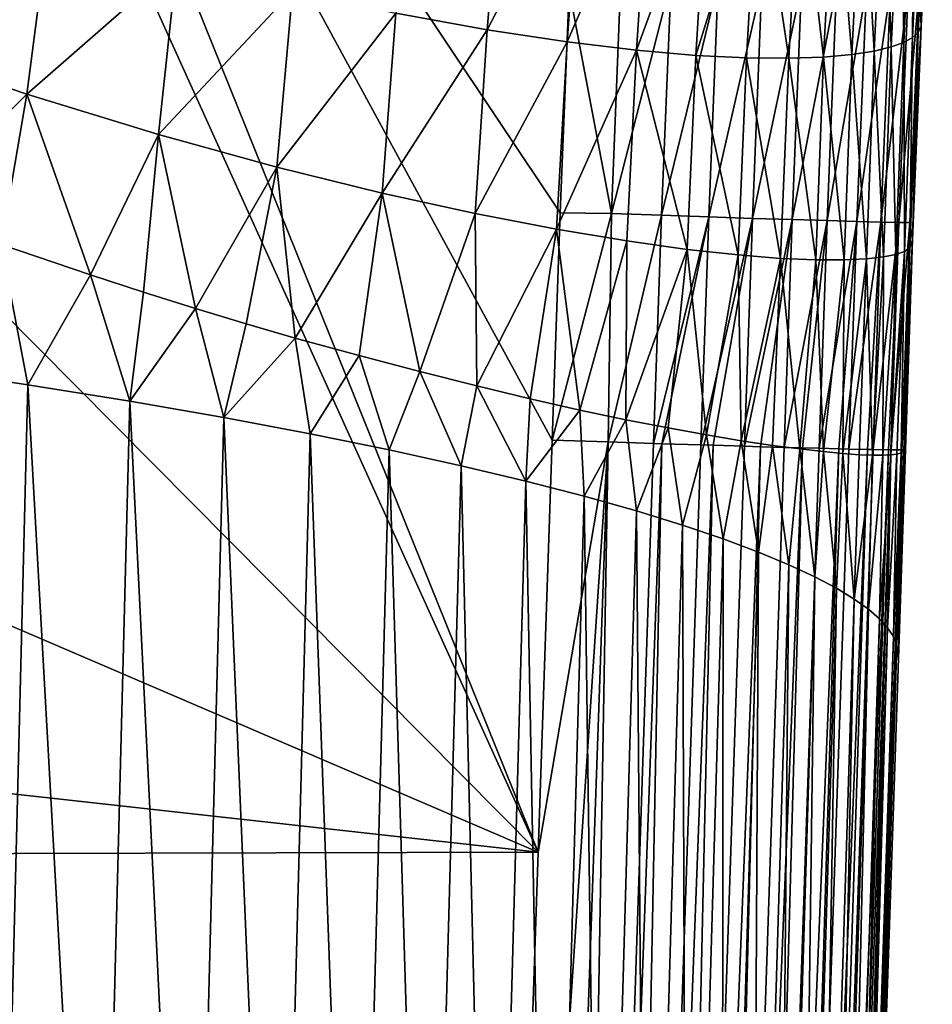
# Model space of a CAD drawing. Header units: metres. Extents: x -105 to 105, y -68 to 103.
# Tile 307 of 416: x 21.4 to 23.98, y 24.5 to 27.29. Entities that reach past the tile are written whole.
import ezdxf

# ---------------------------------------------------------------- set-up
doc = ezdxf.new("R2010")
doc.units = ezdxf.units.M
doc.layers.add('solid_FIT-BATH-150_SW0001_01', color=7, linetype='CONTINUOUS')

msp = doc.modelspace()

# ---------------------------------------------------------------- linework, layer by layer
at = {"layer": 'solid_FIT-BATH-150_SW0001_01'}
for points in [[(22.869093, 24.93479, 16.119249), (20.930634, 29.738598, 16.147215), (20.785593, 29.53274, 16.14599)], [(22.931137, 26.744972, 16.131397), (20.930634, 29.738598, 16.147215), (22.908367, 26.101393, 16.127209)], [(22.869093, 24.93479, 16.119249), (22.908367, 26.101393, 16.127209), (20.930634, 29.738598, 16.147215)], [(22.956717, 27.376577, 16.13537), (20.930634, 29.738598, 16.147215), (22.931137, 26.744972, 16.131397)], [(22.869093, 24.93479, 16.119249), (20.785593, 29.53274, 16.14599), (19.707029, 28.124168, 16.137243)], [(22.869093, 24.93479, 16.119249), (19.707029, 28.124168, 16.137243), (18.534935, 26.795042, 16.128386)], [(23.947731, 27.376789, 15.278072), (23.953144, 27.273638, 15.130252), (23.984823, 27.907585, 15.134594)], [(23.953144, 27.273638, 15.130252), (23.974792, 27.876652, 13.668803), (23.984823, 27.907585, 15.134594)], [(23.92872, 27.241077, 12.226624), (23.933331, 27.839828, 10.750888), (23.958452, 27.858036, 12.204287)], [(23.944452, 27.255835, 13.678863), (23.92872, 27.241077, 12.226624), (23.958452, 27.858036, 12.204287)], [(23.944452, 27.255835, 13.678863), (23.958452, 27.858036, 12.204287), (23.974792, 27.876652, 13.668803)], [(23.953144, 27.273638, 15.130252), (23.944452, 27.255835, 13.678863), (23.974792, 27.876652, 13.668803)], [(23.903997, 27.227329, 10.783405), (23.897633, 27.822065, 9.31851), (23.933331, 27.839828, 10.750888)], [(23.92872, 27.241077, 12.226624), (23.903997, 27.227329, 10.783405), (23.933331, 27.839828, 10.750888)], [(22.72415, 27.263184, -2.313552), (22.465532, 27.309942, -3.485128), (22.768942, 27.802252, -2.358384)], [(22.72415, 27.263184, -2.313552), (22.768942, 27.802252, -2.358384), (22.991331, 27.77783, -1.163221)], [(23.820103, 27.202976, 7.962429), (23.786875, 27.788826, 6.544159), (23.849489, 27.80485, 7.915802)], [(23.868422, 27.214605, 9.359049), (23.820103, 27.202976, 7.962429), (23.849489, 27.80485, 7.915802)], [(23.868422, 27.214605, 9.359049), (23.849489, 27.80485, 7.915802), (23.897633, 27.822065, 9.31851)], [(23.903997, 27.227329, 10.783405), (23.868422, 27.214605, 9.359049), (23.897633, 27.822065, 9.31851)], [(22.950701, 27.229136, -1.113017), (22.72415, 27.263184, -2.313552), (22.991331, 27.77783, -1.163221)], [(22.950701, 27.229136, -1.113017), (22.991331, 27.77783, -1.163221), (23.184475, 27.763321, 0.060152)], [(23.677076, 27.185877, 5.2546), (23.609886, 27.764435, 3.881032), (23.70768, 27.775019, 5.200213)], [(23.757019, 27.193066, 6.595291), (23.677076, 27.185877, 5.2546), (23.70768, 27.775019, 5.200213)], [(23.757019, 27.193066, 6.595291), (23.70768, 27.775019, 5.200213), (23.786875, 27.788826, 6.544159)], [(23.820103, 27.202976, 7.962429), (23.757019, 27.193066, 6.595291), (23.786875, 27.788826, 6.544159)], [(23.147062, 27.205538, 0.11426), (22.950701, 27.229136, -1.113017), (23.184475, 27.763321, 0.060152)], [(23.147062, 27.205538, 0.11426), (23.184475, 27.763321, 0.060152), (23.350491, 27.757221, 1.309917)], [(23.315536, 27.190866, 1.366384), (23.147062, 27.205538, 0.11426), (23.350491, 27.757221, 1.309917)], [(23.315536, 27.190866, 1.366384), (23.350491, 27.757221, 1.309917), (23.491539, 27.758083, 2.584246)], [(23.45846, 27.183651, 2.641466), (23.315536, 27.190866, 1.366384), (23.491539, 27.758083, 2.584246)], [(23.578228, 27.182405, 3.937498), (23.45846, 27.183651, 2.641466), (23.491539, 27.758083, 2.584246)], [(23.578228, 27.182405, 3.937498), (23.491539, 27.758083, 2.584246), (23.609886, 27.764435, 3.881032)], [(23.677076, 27.185877, 5.2546), (23.578228, 27.182405, 3.937498), (23.609886, 27.764435, 3.881032)], [(21.012203, 27.219833, -7.845827), (21.083334, 27.67919, -7.830165), (21.481745, 27.554108, -6.801373)], [(21.421148, 27.080919, -6.807315), (21.012203, 27.219833, -7.845827), (21.481745, 27.554108, -6.801373)], [(21.421148, 27.080919, -6.807315), (21.481745, 27.554108, -6.801373), (21.84564, 27.452673, -5.731555)], [(21.793962, 26.966595, -5.727903), (21.421148, 27.080919, -6.807315), (21.84564, 27.452673, -5.731555)], [(21.793962, 26.966595, -5.727903), (21.84564, 27.452673, -5.731555), (22.173231, 27.37219, -4.625253)], [(23.076124, 26.742987, 16.121042), (23.103146, 27.409933, 16.125235), (22.956717, 27.376577, 16.13537)], [(23.245134, 27.403675, 16.093895), (23.103146, 27.409933, 16.125235), (23.076124, 26.742987, 16.121042)], [(23.218134, 26.737978, 16.089718), (23.245134, 27.403675, 16.093895), (23.076124, 26.742987, 16.121042)], [(23.378763, 27.397917, 16.043171), (23.245134, 27.403675, 16.093895), (23.218134, 26.737978, 16.089718)], [(23.351784, 26.7334, 16.039015), (23.378763, 27.397917, 16.043171), (23.218134, 26.737978, 16.089718)], [(23.502455, 27.392721, 15.974642), (23.378763, 27.397917, 16.043171), (23.351784, 26.7334, 16.039015)], [(23.475496, 26.729301, 15.970511), (23.502455, 27.392721, 15.974642), (23.351784, 26.7334, 16.039015)], [(23.614634, 27.388147, 15.889889), (23.502455, 27.392721, 15.974642), (23.475496, 26.729301, 15.970511)], [(23.587698, 26.725727, 15.885788), (23.614634, 27.388147, 15.889889), (23.475496, 26.729301, 15.970511)], [(23.713726, 27.384258, 15.790492), (23.614634, 27.388147, 15.889889), (23.587698, 26.725727, 15.885788)], [(23.686813, 26.722727, 15.786422), (23.713726, 27.384258, 15.790492), (23.587698, 26.725727, 15.885788)], [(23.798157, 27.381117, 15.678032), (23.713726, 27.384258, 15.790492), (23.686813, 26.722727, 15.786422)], [(23.771269, 26.720348, 15.673994), (23.798157, 27.381117, 15.678032), (23.686813, 26.722727, 15.786422)], [(23.866352, 27.378784, 15.554089), (23.798157, 27.381117, 15.678032), (23.771269, 26.720348, 15.673994)], [(23.839487, 26.718639, 15.550083), (23.866352, 27.378784, 15.554089), (23.771269, 26.720348, 15.673994)], [(23.916735, 27.377321, 15.420242), (23.866352, 27.378784, 15.554089), (23.839487, 26.718639, 15.550083)], [(22.128942, 26.874037, -4.612452), (21.793962, 26.966595, -5.727903), (22.173231, 27.37219, -4.625253)], [(22.128942, 26.874037, -4.612452), (22.173231, 27.37219, -4.625253), (22.465532, 27.309942, -3.485128)], [(23.076124, 26.742987, 16.121042), (22.956717, 27.376577, 16.13537), (22.931137, 26.744972, 16.131397)], [(23.889894, 26.717646, 15.416268), (23.916735, 27.377321, 15.420242), (23.839487, 26.718639, 15.550083)], [(23.889894, 26.717646, 15.416268), (23.947731, 27.376789, 15.278072), (23.916735, 27.377321, 15.420242)], [(23.889894, 26.717646, 15.416268), (23.920916, 26.717415, 15.274129), (23.947731, 27.376789, 15.278072)], [(23.947731, 27.376789, 15.278072), (23.920916, 26.717415, 15.274129), (23.953144, 27.273638, 15.130252)], [(22.427242, 26.800426, -3.463917), (22.128942, 26.874037, -4.612452), (22.465532, 27.309942, -3.485128)], [(22.427242, 26.800426, -3.463917), (22.465532, 27.309942, -3.485128), (22.72415, 27.263184, -2.313552)], [(23.920916, 26.717415, 15.274129), (23.950943, 27.222956, 15.129896), (23.953144, 27.273638, 15.130252)], [(23.92918, 26.668438, 15.12594), (23.944452, 27.255835, 13.678863), (23.953144, 27.273638, 15.130252)], [(23.950943, 27.222956, 15.129896), (23.92918, 26.668438, 15.12594), (23.953144, 27.273638, 15.130252)], [(22.690615, 26.742926, -2.284918), (22.427242, 26.800426, -3.463917), (22.72415, 27.263184, -2.313552)], [(22.690615, 26.742926, -2.284918), (22.72415, 27.263184, -2.313552), (22.950701, 27.229136, -1.113017)], [(23.905766, 26.635361, 12.245753), (23.903997, 27.227329, 10.783405), (23.92872, 27.241077, 12.226624)], [(23.920858, 26.64547, 13.687125), (23.905766, 26.635361, 12.245753), (23.92872, 27.241077, 12.226624)], [(23.920858, 26.64547, 13.687125), (23.92872, 27.241077, 12.226624), (23.944452, 27.255835, 13.678863)], [(23.92918, 26.668438, 15.12594), (23.920858, 26.64547, 13.687125), (23.944452, 27.255835, 13.678863)], [(21.421148, 27.080919, -6.807315), (21.087952, 26.749506, -7.567506), (21.012203, 27.219833, -7.845827)], [(22.920818, 26.698685, -1.078129), (22.690615, 26.742926, -2.284918), (22.950701, 27.229136, -1.113017)], [(22.920818, 26.698685, -1.078129), (22.950701, 27.229136, -1.113017), (23.147062, 27.205538, 0.11426)], [(23.846361, 26.619923, 9.393977), (23.820103, 27.202976, 7.962429), (23.868422, 27.214605, 9.359049)], [(23.881573, 26.626848, 10.811455), (23.846361, 26.619923, 9.393977), (23.868422, 27.214605, 9.359049)], [(23.881573, 26.626848, 10.811455), (23.868422, 27.214605, 9.359049), (23.903997, 27.227329, 10.783405)], [(23.905766, 26.635361, 12.245753), (23.881573, 26.626848, 10.811455), (23.903997, 27.227329, 10.783405)], [(23.920916, 26.717415, 15.274129), (23.92918, 26.668438, 15.12594), (23.950943, 27.222956, 15.129896)], [(23.119905, 26.665403, 0.154085), (22.920818, 26.698685, -1.078129), (23.147062, 27.205538, 0.11426)], [(23.29035, 26.641535, 1.409738), (23.119905, 26.665403, 0.154085), (23.147062, 27.205538, 0.11426)], [(23.29035, 26.641535, 1.409738), (23.147062, 27.205538, 0.11426), (23.315536, 27.190866, 1.366384)], [(23.434664, 26.625586, 2.686864), (23.29035, 26.641535, 1.409738), (23.315536, 27.190866, 1.366384)], [(23.434664, 26.625586, 2.686864), (23.315536, 27.190866, 1.366384), (23.45846, 27.183651, 2.641466)], [(23.555374, 26.616064, 3.983503), (23.434664, 26.625586, 2.686864), (23.45846, 27.183651, 2.641466)], [(23.555374, 26.616064, 3.983503), (23.45846, 27.183651, 2.641466), (23.578228, 27.182405, 3.937498)], [(23.654808, 26.611723, 5.299877), (23.578228, 27.182405, 3.937498), (23.677076, 27.185877, 5.2546)], [(23.735052, 26.611572, 6.638566), (23.654808, 26.611723, 5.299877), (23.677076, 27.185877, 5.2546)], [(23.735052, 26.611572, 6.638566), (23.677076, 27.185877, 5.2546), (23.757019, 27.193066, 6.595291)], [(23.798199, 26.614632, 8.002343), (23.735052, 26.611572, 6.638566), (23.757019, 27.193066, 6.595291)], [(23.798199, 26.614632, 8.002343), (23.757019, 27.193066, 6.595291), (23.820103, 27.202976, 7.962429)], [(23.846361, 26.619923, 9.393977), (23.798199, 26.614632, 8.002343), (23.820103, 27.202976, 7.962429)], [(23.654808, 26.611723, 5.299877), (23.555374, 26.616064, 3.983503), (23.578228, 27.182405, 3.937498)], [(21.421148, 27.080919, -6.807315), (21.3484, 26.655401, -6.904116), (21.087952, 26.749506, -7.567506)], [(21.421148, 27.080919, -6.807315), (21.600718, 26.569344, -6.203767), (21.3484, 26.655401, -6.904116)], [(21.793962, 26.966595, -5.727903), (21.600718, 26.569344, -6.203767), (21.421148, 27.080919, -6.807315)], [(21.793962, 26.966595, -5.727903), (21.751669, 26.520046, -5.753147), (21.600718, 26.569344, -6.203767)], [(21.793962, 26.966595, -5.727903), (21.898758, 26.473686, -5.287957), (21.751669, 26.520046, -5.753147)], [(22.128942, 26.874037, -4.612452), (21.898758, 26.473686, -5.287957), (21.793962, 26.966595, -5.727903)], [(22.128942, 26.874037, -4.612452), (22.041714, 26.430264, -4.808018), (21.898758, 26.473686, -5.287957)], [(22.128942, 26.874037, -4.612452), (22.180277, 26.389774, -4.313164), (22.041714, 26.430264, -4.808018)], [(22.427242, 26.800426, -3.463917), (22.180277, 26.389774, -4.313164), (22.128942, 26.874037, -4.612452)], [(22.869093, 24.93479, 16.119249), (18.534935, 26.795042, 16.128386), (17.277424, 25.554745, 16.119595)], [(22.427242, 26.800426, -3.463917), (22.36179, 26.340801, -3.614031), (22.180277, 26.389774, -4.313164)], [(22.427242, 26.800426, -3.463917), (22.53347, 26.295801, -2.888876), (22.36179, 26.340801, -3.614031)], [(22.690615, 26.742926, -2.284918), (22.53347, 26.295801, -2.888876), (22.427242, 26.800426, -3.463917)], [(22.690615, 26.742926, -2.284918), (22.694992, 26.25489, -2.137258), (22.53347, 26.295801, -2.888876)], [(22.920818, 26.698685, -1.078129), (22.694992, 26.25489, -2.137258), (22.690615, 26.742926, -2.284918)], [(23.076124, 26.742987, 16.121042), (22.931137, 26.744972, 16.131397), (22.908367, 26.101393, 16.127209)], [(23.066544, 26.096119, 16.114872), (23.076124, 26.742987, 16.121042), (22.908367, 26.101393, 16.127209)], [(23.218134, 26.737978, 16.089718), (23.076124, 26.742987, 16.121042), (23.066544, 26.096119, 16.114872)], [(23.195377, 26.091953, 16.085583), (23.218134, 26.737978, 16.089718), (23.066544, 26.096119, 16.114872)], [(23.351784, 26.7334, 16.039015), (23.218134, 26.737978, 16.089718), (23.195377, 26.091953, 16.085583)], [(23.351784, 26.7334, 16.039015), (23.195377, 26.091953, 16.085583), (23.219259, 26.091196, 16.078121)], [(23.329002, 26.087769, 16.034937), (23.351784, 26.7334, 16.039015), (23.219259, 26.091196, 16.078121)], [(23.475496, 26.729301, 15.970511), (23.351784, 26.7334, 16.039015), (23.329002, 26.087769, 16.034937)], [(23.475496, 26.729301, 15.970511), (23.329002, 26.087769, 16.034937), (23.36396, 26.086699, 16.017883)], [(23.452742, 26.084036, 15.96648), (23.475496, 26.729301, 15.970511), (23.36396, 26.086699, 16.017883)], [(23.587698, 26.725727, 15.885788), (23.475496, 26.729301, 15.970511), (23.452742, 26.084036, 15.96648)], [(23.587698, 26.725727, 15.885788), (23.452742, 26.084036, 15.96648), (23.49791, 26.082714, 15.935342)], [(23.56497, 26.080801, 15.88181), (23.587698, 26.725727, 15.885788), (23.49791, 26.082714, 15.935342)], [(23.686813, 26.722727, 15.786422), (23.587698, 26.725727, 15.885788), (23.56497, 26.080801, 15.88181)], [(23.686813, 26.722727, 15.786422), (23.56497, 26.080801, 15.88181), (23.617571, 26.079346, 15.832591)], [(23.664345, 26.078096, 15.782247), (23.686813, 26.722727, 15.786422), (23.617571, 26.079346, 15.832591)], [(23.771269, 26.720348, 15.673994), (23.686813, 26.722727, 15.786422), (23.664345, 26.078096, 15.782247)], [(23.771269, 26.720348, 15.673994), (23.664345, 26.078096, 15.782247), (23.719704, 26.076687, 15.712391)], [(23.748812, 26.075983, 15.66985), (23.771269, 26.720348, 15.673994), (23.719704, 26.076687, 15.712391)], [(23.839487, 26.718639, 15.550083), (23.771269, 26.720348, 15.673994), (23.748812, 26.075983, 15.66985)], [(23.839487, 26.718639, 15.550083), (23.748812, 26.075983, 15.66985), (23.801569, 26.074806, 15.577995)], [(23.81706, 26.074493, 15.545962), (23.839487, 26.718639, 15.550083), (23.801569, 26.074806, 15.577995)], [(23.889894, 26.717646, 15.416268), (23.839487, 26.718639, 15.550083), (23.81706, 26.074493, 15.545962)], [(23.889894, 26.717646, 15.416268), (23.81706, 26.074493, 15.545962), (23.861097, 26.073751, 15.432939)], [(23.867496, 26.073673, 15.412218), (23.889894, 26.717646, 15.416268), (23.861097, 26.073751, 15.432939)], [(23.867496, 26.073673, 15.412218), (23.920916, 26.717415, 15.274129), (23.889894, 26.717646, 15.416268)], [(23.898563, 26.073559, 15.2702), (23.920916, 26.717415, 15.274129), (23.867496, 26.073673, 15.412218)], [(23.920916, 26.717415, 15.274129), (23.898563, 26.073559, 15.2702), (23.92918, 26.668438, 15.12594)], [(22.920818, 26.698685, -1.078129), (22.846155, 26.21817, -1.358568), (22.694992, 26.25489, -2.137258)], [(22.920818, 26.698685, -1.078129), (22.986887, 26.186134, -0.55187), (22.846155, 26.21817, -1.358568)], [(23.119905, 26.665403, 0.154085), (22.986887, 26.186134, -0.55187), (22.920818, 26.698685, -1.078129)], [(21.3484, 26.655401, -6.904116), (21.423246, 26.258228, -6.632843), (21.111395, 26.30504, -7.428621)], [(21.3484, 26.655401, -6.904116), (21.600718, 26.569344, -6.203767), (21.423246, 26.258228, -6.632843)], [(23.119905, 26.665403, 0.154085), (23.117123, 26.159119, 0.283682), (22.986887, 26.186134, -0.55187)], [(23.29035, 26.641535, 1.409738), (23.117123, 26.159119, 0.283682), (23.119905, 26.665403, 0.154085)], [(23.898563, 26.073559, 15.2702), (23.909126, 26.074183, 15.121583), (23.92918, 26.668438, 15.12594)], [(23.92918, 26.668438, 15.12594), (23.909126, 26.074183, 15.121583), (23.904554, 26.069239, 14.106944)], [(23.92918, 26.668438, 15.12594), (23.904554, 26.069239, 14.106944), (23.920858, 26.64547, 13.687125)], [(23.29035, 26.641535, 1.409738), (23.236664, 26.136194, 1.148013), (23.117123, 26.159119, 0.283682)], [(23.29035, 26.641535, 1.409738), (23.345404, 26.116404, 2.040936), (23.236664, 26.136194, 1.148013)], [(23.434664, 26.625586, 2.686864), (23.345404, 26.116404, 2.040936), (23.29035, 26.641535, 1.409738)], [(23.434664, 26.625586, 2.686864), (23.443686, 26.099312, 2.96551), (23.345404, 26.116404, 2.040936)], [(23.555374, 26.616064, 3.983503), (23.443686, 26.099312, 2.96551), (23.434664, 26.625586, 2.686864)], [(23.881573, 26.626848, 10.811455), (23.86772, 26.059795, 11.047179), (23.844986, 26.05867, 10.019415)], [(23.881573, 26.626848, 10.811455), (23.844986, 26.05867, 10.019415), (23.846361, 26.619923, 9.393977)], [(23.905766, 26.635361, 12.245753), (23.884594, 26.061895, 12.069748), (23.86772, 26.059795, 11.047179)], [(23.905766, 26.635361, 12.245753), (23.86772, 26.059795, 11.047179), (23.881573, 26.626848, 10.811455)], [(23.905766, 26.635361, 12.245753), (23.896606, 26.065086, 13.08973), (23.884594, 26.061895, 12.069748)], [(23.920858, 26.64547, 13.687125), (23.904554, 26.069239, 14.106944), (23.896606, 26.065086, 13.08973)], [(23.920858, 26.64547, 13.687125), (23.896606, 26.065086, 13.08973), (23.905766, 26.635361, 12.245753)], [(23.555374, 26.616064, 3.983503), (23.532234, 26.086189, 3.92967), (23.443686, 26.099312, 2.96551)], [(23.555374, 26.616064, 3.983503), (23.60997, 26.07645, 4.921585), (23.532234, 26.086189, 3.92967)], [(23.654808, 26.611723, 5.299877), (23.60997, 26.07645, 4.921585), (23.555374, 26.616064, 3.983503)], [(23.654808, 26.611723, 5.299877), (23.676367, 26.069149, 5.927028), (23.60997, 26.07645, 4.921585)], [(23.735052, 26.611572, 6.638566), (23.676367, 26.069149, 5.927028), (23.654808, 26.611723, 5.299877)], [(23.735052, 26.611572, 6.638566), (23.731699, 26.063389, 6.933788), (23.676367, 26.069149, 5.927028)], [(23.798199, 26.614632, 8.002343), (23.777739, 26.059893, 7.953994), (23.731699, 26.063389, 6.933788)], [(23.798199, 26.614632, 8.002343), (23.731699, 26.063389, 6.933788), (23.735052, 26.611572, 6.638566)], [(23.798199, 26.614632, 8.002343), (23.815277, 26.058506, 8.985375), (23.777739, 26.059893, 7.953994)], [(23.846361, 26.619923, 9.393977), (23.815277, 26.058506, 8.985375), (23.798199, 26.614632, 8.002343)], [(23.846361, 26.619923, 9.393977), (23.844986, 26.05867, 10.019415), (23.815277, 26.058506, 8.985375)], [(21.600718, 26.569344, -6.203767), (21.712059, 26.211489, -5.812538), (21.423246, 26.258228, -6.632843)], [(21.600718, 26.569344, -6.203767), (21.751669, 26.520046, -5.753147), (21.712059, 26.211489, -5.812538)], [(21.751669, 26.520046, -5.753147), (21.898758, 26.473686, -5.287957), (21.712059, 26.211489, -5.812538)], [(21.898758, 26.473686, -5.287957), (21.978502, 26.164999, -4.968456), (21.712059, 26.211489, -5.812538)], [(21.898758, 26.473686, -5.287957), (22.041714, 26.430264, -4.808018), (21.978502, 26.164999, -4.968456)], [(22.041714, 26.430264, -4.808018), (22.180277, 26.389774, -4.313164), (21.978502, 26.164999, -4.968456)], [(22.180277, 26.389774, -4.313164), (22.223248, 26.118935, -4.101351), (21.978502, 26.164999, -4.968456)], [(22.180277, 26.389774, -4.313164), (22.36179, 26.340801, -3.614031), (22.223248, 26.118935, -4.101351)], [(22.36179, 26.340801, -3.614031), (22.44696, 26.073475, -3.211975), (22.223248, 26.118935, -4.101351)], [(22.36179, 26.340801, -3.614031), (22.53347, 26.295801, -2.888876), (22.44696, 26.073475, -3.211975)], [(21.111395, 26.30504, -7.428621), (21.423246, 26.258228, -6.632843), (21.334846, 22.745785, -6.215778)], [(22.53347, 26.295801, -2.888876), (22.650322, 26.028791, -2.301066), (22.44696, 26.073475, -3.211975)], [(22.53347, 26.295801, -2.888876), (22.694992, 26.25489, -2.137258), (22.650322, 26.028791, -2.301066)], [(21.423246, 26.258228, -6.632843), (21.622091, 22.700584, -5.417002), (21.334846, 22.745785, -6.215778)], [(21.423246, 26.258228, -6.632843), (21.712059, 26.211489, -5.812538), (21.622091, 22.700584, -5.417002)], [(22.694992, 26.25489, -2.137258), (22.834145, 25.985033, -1.369099), (22.650322, 26.028791, -2.301066)], [(22.694992, 26.25489, -2.137258), (22.846155, 26.21817, -1.358568), (22.834145, 25.985033, -1.369099)], [(21.712059, 26.211489, -5.812538), (21.887016, 22.655634, -4.594647), (21.622091, 22.700584, -5.417002)], [(21.712059, 26.211489, -5.812538), (21.978502, 26.164999, -4.968456), (21.887016, 22.655634, -4.594647)], [(22.846155, 26.21817, -1.358568), (22.986887, 26.186134, -0.55187), (22.834145, 25.985033, -1.369099)], [(22.986887, 26.186134, -0.55187), (22.999359, 25.942312, -0.416326), (22.834145, 25.985033, -1.369099)], [(22.986887, 26.186134, -0.55187), (23.117123, 26.159119, 0.283682), (22.999359, 25.942312, -0.416326)], [(21.978502, 26.164999, -4.968456), (22.130289, 22.611099, -3.749413), (21.887016, 22.655634, -4.594647)], [(21.978502, 26.164999, -4.968456), (22.223248, 26.118935, -4.101351), (22.130289, 22.611099, -3.749413)], [(23.117123, 26.159119, 0.283682), (23.146898, 25.900751, 0.55701), (22.999359, 25.942312, -0.416326)], [(23.117123, 26.159119, 0.283682), (23.236664, 26.136194, 1.148013), (23.146898, 25.900751, 0.55701)], [(23.236664, 26.136194, 1.148013), (23.277699, 25.860462, 1.550664), (23.146898, 25.900751, 0.55701)], [(23.236664, 26.136194, 1.148013), (23.345404, 26.116404, 2.040936), (23.277699, 25.860462, 1.550664)], [(22.223248, 26.118935, -4.101351), (22.352577, 22.567154, -2.881995), (22.130289, 22.611099, -3.749413)], [(22.223248, 26.118935, -4.101351), (22.44696, 26.073475, -3.211975), (22.352577, 22.567154, -2.881995)], [(22.746119, 21.288908, 16.091179), (22.791119, 18.243629, 16.053001), (23.066544, 26.096119, 16.114872)], [(22.869093, 24.93479, 16.119249), (22.746119, 21.288908, 16.091179), (23.066544, 26.096119, 16.114872)], [(22.932241, 18.239149, 16.021475), (23.066544, 26.096119, 16.114872), (22.791119, 18.243629, 16.053001)], [(22.869093, 24.93479, 16.119249), (23.066544, 26.096119, 16.114872), (22.908367, 26.101393, 16.127209)], [(22.932241, 18.239149, 16.021475), (23.195377, 26.091953, 16.085583), (23.066544, 26.096119, 16.114872)], [(23.345404, 26.116404, 2.040936), (23.392694, 25.821566, 2.564393), (23.277699, 25.860462, 1.550664)], [(23.345404, 26.116404, 2.040936), (23.443686, 26.099312, 2.96551), (23.392694, 25.821566, 2.564393)], [(23.443686, 26.099312, 2.96551), (23.492819, 25.784178, 3.597952), (23.392694, 25.821566, 2.564393)], [(23.443686, 26.099312, 2.96551), (23.532234, 26.086189, 3.92967), (23.492819, 25.784178, 3.597952)], [(22.44696, 26.073475, -3.211975), (22.554552, 22.52397, -1.993082), (22.352577, 22.567154, -2.881995)], [(22.44696, 26.073475, -3.211975), (22.650322, 26.028791, -2.301066), (22.554552, 22.52397, -1.993082)], [(22.932241, 18.239149, 16.021475), (23.219259, 26.091196, 16.078121), (23.195377, 26.091953, 16.085583)], [(23.065079, 18.235136, 15.970801), (23.219259, 26.091196, 16.078121), (22.932241, 18.239149, 16.021475)], [(23.065079, 18.235136, 15.970801), (23.329002, 26.087769, 16.034937), (23.219259, 26.091196, 16.078121)], [(23.065079, 18.235136, 15.970801), (23.36396, 26.086699, 16.017883), (23.329002, 26.087769, 16.034937)], [(23.18808, 18.231625, 15.902532), (23.36396, 26.086699, 16.017883), (23.065079, 18.235136, 15.970801)], [(23.18808, 18.231625, 15.902532), (23.452742, 26.084036, 15.96648), (23.36396, 26.086699, 16.017883)], [(23.18808, 18.231625, 15.902532), (23.49791, 26.082714, 15.935342), (23.452742, 26.084036, 15.96648)], [(23.29969, 18.228653, 15.818217), (23.49791, 26.082714, 15.935342), (23.18808, 18.231625, 15.902532)], [(23.29969, 18.228653, 15.818217), (23.56497, 26.080801, 15.88181), (23.49791, 26.082714, 15.935342)], [(23.29969, 18.228653, 15.818217), (23.617571, 26.079346, 15.832591), (23.56497, 26.080801, 15.88181)], [(23.398361, 18.226259, 15.719411), (23.617571, 26.079346, 15.832591), (23.29969, 18.228653, 15.818217)], [(23.398361, 18.226259, 15.719411), (23.664345, 26.078096, 15.782247), (23.617571, 26.079346, 15.832591)], [(23.398361, 18.226259, 15.719411), (23.719704, 26.076687, 15.712391), (23.664345, 26.078096, 15.782247)], [(23.482538, 18.224482, 15.607663), (23.719704, 26.076687, 15.712391), (23.398361, 18.226259, 15.719411)], [(23.482538, 18.224482, 15.607663), (23.748812, 26.075983, 15.66985), (23.719704, 26.076687, 15.712391)], [(23.482538, 18.224482, 15.607663), (23.801569, 26.074806, 15.577995), (23.748812, 26.075983, 15.66985)], [(23.550669, 18.223356, 15.484527), (23.801569, 26.074806, 15.577995), (23.482538, 18.224482, 15.607663)], [(23.532234, 26.086189, 3.92967), (23.579006, 25.748415, 4.651102), (23.492819, 25.784178, 3.597952)], [(23.532234, 26.086189, 3.92967), (23.60997, 26.07645, 4.921585), (23.579006, 25.748415, 4.651102)], [(23.550669, 18.223356, 15.484527), (23.81706, 26.074493, 15.545962), (23.801569, 26.074806, 15.577995)], [(23.550669, 18.223356, 15.484527), (23.861097, 26.073751, 15.432939), (23.81706, 26.074493, 15.545962)], [(23.601204, 18.222921, 15.351553), (23.861097, 26.073751, 15.432939), (23.550669, 18.223356, 15.484527)], [(23.60997, 26.07645, 4.921585), (23.652212, 25.714352, 5.723954), (23.579006, 25.748415, 4.651102)], [(23.601204, 18.222921, 15.351553), (23.867496, 26.073673, 15.412218), (23.861097, 26.073751, 15.432939)], [(23.632589, 18.223215, 15.210294), (23.867496, 26.073673, 15.412218), (23.601204, 18.222921, 15.351553)], [(23.60997, 26.07645, 4.921585), (23.676367, 26.069149, 5.927028), (23.652212, 25.714352, 5.723954)], [(23.632589, 18.223215, 15.210294), (23.898563, 26.073559, 15.2702), (23.867496, 26.073673, 15.412218)], [(23.632589, 18.223215, 15.210294), (23.642992, 18.208866, 15.062383), (23.898563, 26.073559, 15.2702)], [(23.898563, 26.073559, 15.2702), (23.642992, 18.208866, 15.062383), (23.652748, 18.49674, 15.065117)], [(23.676367, 26.069149, 5.927028), (23.713428, 25.68199, 6.817274), (23.652212, 25.714352, 5.723954)], [(23.898563, 26.073559, 15.2702), (23.652748, 18.49674, 15.065117), (23.769377, 21.941799, 15.094702)], [(23.676367, 26.069149, 5.927028), (23.731699, 26.063389, 6.933788), (23.713428, 25.68199, 6.817274)], [(23.898563, 26.073559, 15.2702), (23.769377, 21.941799, 15.094702), (23.889132, 25.482906, 15.118371)], [(23.904554, 26.069239, 14.106944), (23.889132, 25.482906, 15.118371), (23.884745, 25.522951, 13.854067)], [(23.896606, 26.065086, 13.08973), (23.904554, 26.069239, 14.106944), (23.884745, 25.522951, 13.854067)], [(23.904554, 26.069239, 14.106944), (23.909126, 26.074183, 15.121583), (23.889132, 25.482906, 15.118371)], [(23.898563, 26.073559, 15.2702), (23.889132, 25.482906, 15.118371), (23.909126, 26.074183, 15.121583)], [(23.731699, 26.063389, 6.933788), (23.763653, 25.651316, 7.931896), (23.713428, 25.68199, 6.817274)], [(23.731699, 26.063389, 6.933788), (23.777739, 26.059893, 7.953994), (23.763653, 25.651316, 7.931896)], [(23.777739, 26.059893, 7.953994), (23.815277, 26.058506, 8.985375), (23.763653, 25.651316, 7.931896)], [(23.815277, 26.058506, 8.985375), (23.803883, 25.622324, 9.068658), (23.763653, 25.651316, 7.931896)], [(23.844986, 26.05867, 10.019415), (23.835112, 25.595003, 10.228394), (23.803883, 25.622324, 9.068658)], [(23.815277, 26.058506, 8.985375), (23.844986, 26.05867, 10.019415), (23.803883, 25.622324, 9.068658)], [(23.86772, 26.059795, 11.047179), (23.858337, 25.569345, 11.41194), (23.835112, 25.595003, 10.228394)], [(23.844986, 26.05867, 10.019415), (23.86772, 26.059795, 11.047179), (23.835112, 25.595003, 10.228394)], [(23.884594, 26.061895, 12.069748), (23.874557, 25.545341, 12.620132), (23.858337, 25.569345, 11.41194)], [(23.86772, 26.059795, 11.047179), (23.884594, 26.061895, 12.069748), (23.858337, 25.569345, 11.41194)], [(23.896606, 26.065086, 13.08973), (23.884745, 25.522951, 13.854067), (23.874557, 25.545341, 12.620132)], [(23.884594, 26.061895, 12.069748), (23.896606, 26.065086, 13.08973), (23.874557, 25.545341, 12.620132)], [(22.650322, 26.028791, -2.301066), (22.737013, 22.481688, -1.083122), (22.554552, 22.52397, -1.993082)], [(22.650322, 26.028791, -2.301066), (22.834145, 25.985033, -1.369099), (22.737013, 22.481688, -1.083122)], [(22.834145, 25.985033, -1.369099), (22.900887, 22.440422, -0.152335), (22.737013, 22.481688, -1.083122)], [(22.834145, 25.985033, -1.369099), (22.999359, 25.942312, -0.416326), (22.900887, 22.440422, -0.152335)], [(22.999359, 25.942312, -0.416326), (23.047102, 22.400284, 0.799071), (22.900887, 22.440422, -0.152335)], [(22.999359, 25.942312, -0.416326), (23.146898, 25.900751, 0.55701), (23.047102, 22.400284, 0.799071)], [(23.146898, 25.900751, 0.55701), (23.176588, 22.361389, 1.770887), (23.047102, 22.400284, 0.799071)], [(23.146898, 25.900751, 0.55701), (23.277699, 25.860462, 1.550664), (23.176588, 22.361389, 1.770887)], [(23.277699, 25.860462, 1.550664), (23.290276, 22.323851, 2.762903), (23.176588, 22.361389, 1.770887)], [(23.277699, 25.860462, 1.550664), (23.392694, 25.821566, 2.564393), (23.290276, 22.323851, 2.762903)], [(23.392694, 25.821566, 2.564393), (23.389093, 22.287781, 3.774911), (23.290276, 22.323851, 2.762903)], [(23.392694, 25.821566, 2.564393), (23.492819, 25.784178, 3.597952), (23.389093, 22.287781, 3.774911)], [(23.492819, 25.784178, 3.597952), (23.473972, 22.253294, 4.806703), (23.389093, 22.287781, 3.774911)], [(23.492819, 25.784178, 3.597952), (23.579006, 25.748415, 4.651102), (23.473972, 22.253294, 4.806703)], [(23.579006, 25.748415, 4.651102), (23.54586, 22.220465, 5.858371), (23.473972, 22.253294, 4.806703)], [(23.579006, 25.748415, 4.651102), (23.652212, 25.714352, 5.723954), (23.54586, 22.220465, 5.858371)], [(23.652212, 25.714352, 5.723954), (23.605743, 22.189297, 6.930656), (23.54586, 22.220465, 5.858371)], [(23.652212, 25.714352, 5.723954), (23.713428, 25.68199, 6.817274), (23.605743, 22.189297, 6.930656)], [(23.713428, 25.68199, 6.817274), (23.654612, 22.159781, 8.024385), (23.605743, 22.189297, 6.930656)], [(23.713428, 25.68199, 6.817274), (23.763653, 25.651316, 7.931896), (23.654612, 22.159781, 8.024385)], [(23.763653, 25.651316, 7.931896), (23.693459, 22.131905, 9.140387), (23.654612, 22.159781, 8.024385)], [(23.763653, 25.651316, 7.931896), (23.803883, 25.622324, 9.068658), (23.693459, 22.131905, 9.140387)], [(23.803883, 25.622324, 9.068658), (23.723274, 22.105659, 10.279487), (23.693459, 22.131905, 9.140387)], [(23.803883, 25.622324, 9.068658), (23.835112, 25.595003, 10.228394), (23.723274, 22.105659, 10.279487)], [(23.835112, 25.595003, 10.228394), (23.745052, 22.081039, 11.442513), (23.723274, 22.105659, 10.279487)], [(23.835112, 25.595003, 10.228394), (23.858337, 25.569345, 11.41194), (23.745052, 22.081039, 11.442513)], [(23.858337, 25.569345, 11.41194), (23.759783, 22.058031, 12.630293), (23.745052, 22.081039, 11.442513)], [(23.858337, 25.569345, 11.41194), (23.874557, 25.545341, 12.620132), (23.759783, 22.058031, 12.630293)], [(22.869093, 24.93479, 16.119249), (17.277424, 25.554745, 16.119595), (16.558352, 24.918272, 16.114887)], [(23.874557, 25.545341, 12.620132), (23.768438, 22.036604, 13.843855), (23.759783, 22.058031, 12.630293)], [(23.874557, 25.545341, 12.620132), (23.884745, 25.522951, 13.854067), (23.768438, 22.036604, 13.843855)], [(23.884745, 25.522951, 13.854067), (23.769377, 21.941799, 15.094702), (23.768438, 22.036604, 13.843855)], [(23.884745, 25.522951, 13.854067), (23.889132, 25.482906, 15.118371), (23.769377, 21.941799, 15.094702)], [(22.869093, 24.93479, 16.119249), (16.558352, 24.918272, 16.114887), (22.746119, 21.288908, 16.091179)], [(22.710913, 20.247173, 16.082232), (16.558352, 24.918272, 16.114887), (15.941843, 24.409426, 16.111031)], [(22.746119, 21.288908, 16.091179), (16.558352, 24.918272, 16.114887), (22.710913, 20.247173, 16.082232)]]:
    msp.add_3dface(points, dxfattribs=at)

doc.saveas('drawing.dxf')
